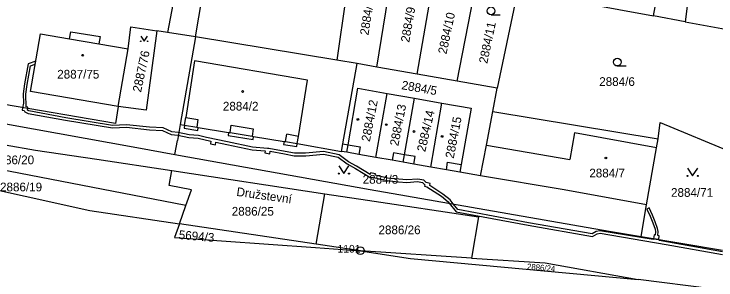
# Model space of a CAD drawing. Extents: x -644096 to -634268, y -1141430 to -1133463.
# Drawn here: x -639810.6 to -639673.5, y -1138389.6 to -1138337.7 of the extents above; entities that cross this region are included whole.
import ezdxf

# ---------------------------------------------------------------- set-up
doc = ezdxf.new("R2010")
doc.units = 0
for name, color, linetype in [('_CIVIL_CONSTRUCTION', 7, 'Continuous'), ('B_Hranice _3D', 7, 'Continuous'), ('M_Svah_Nasyp', 7, 'Continuous'), ('M_Svah_Zarez', 7, 'Continuous'), ('spodek_zarez', 7, 'Continuous'), ('svrsek_osa_sjezdy', 7, 'Continuous'), ('svrsek_osa_terminal_VRT', 7, 'Continuous'), ('svrsek_osa_VRT', 7, 'Continuous'), ('svrsek_popisy_VRT', 7, 'Continuous'), ('terminal_VRT', 7, 'Continuous')]:
    doc.layers.add(name, color=color, linetype=linetype)

msp = doc.modelspace()

# ---------------------------------------------------------------- linework, layer by layer
at = {"layer": '_CIVIL_CONSTRUCTION'}
for radius in [0.75, 0.03]:
    msp.add_circle((-639742.97, -1138383.86), radius, dxfattribs=at)
at = {"layer": 'B_Hranice _3D'}
for points in [[(-639807.86, -1138347.42), (-639808.54, -1138351.32), (-639808.81, -1138353.28), (-639808.76, -1138355.05), (-639808.93, -1138355.95), (-639809.02, -1138356.41), (-639808.64, -1138356.48), (-639808.5, -1138356.73), (-639807.87, -1138357.07), (-639800.54, -1138358.4), (-639791.39, -1138359.91), (-639788.63, -1138359.77), (-639784.16, -1138360.27), (-639781.6, -1138360.38), (-639779.94, -1138361.19), (-639778.6, -1138361.29), (-639776.5, -1138361.76), (-639774.67, -1138361.88), (-639772.15, -1138362.5), (-639772.25, -1138363), (-639771.26, -1138363.19), (-639771.17, -1138362.67), (-639769.05, -1138363.11), (-639764.11, -1138364.15), (-639761.57, -1138364.4), (-639761.64, -1138364.75), (-639760.65, -1138364.94), (-639760.56, -1138364.45), (-639757.77, -1138364.99), (-639755.88, -1138365.36), (-639753.64, -1138365.34), (-639750.19, -1138365), (-639747.31, -1138365.63), (-639745.57, -1138366.93), (-639743.95, -1138367.8), (-639740.92, -1138369.65), (-639740.65, -1138369.53), (-639737.72, -1138370.18), (-639735.5, -1138370.41), (-639733.89, -1138370.55), (-639731.79, -1138370.38), (-639730.83, -1138370.57), (-639730.39, -1138371.01), (-639730.44, -1138371.28), (-639730, -1138371.37), (-639727.15, -1138373.25), (-639725.82, -1138374.32), (-639725.6, -1138374.59), (-639724.24, -1138376.31), (-639710.2, -1138378.91), (-639697.64, -1138381.09), (-639696.73, -1138380.59), (-639696.16, -1138380.46), (-639683.28, -1138382.63), (-639672.27, -1138384.61)], [(-639672.23, -1138384.11), (-639684.6, -1138381.88), (-639684.71, -1138381.69), (-639685.71, -1138381.53), (-639685.76, -1138381.71), (-639696.18, -1138379.96), (-639696.91, -1138380.11), (-639697.72, -1138380.57), (-639710.12, -1138378.41), (-639723.96, -1138375.85), (-639724.86, -1138374.72), (-639725.46, -1138373.96), (-639726.85, -1138372.85), (-639729.4, -1138371.16), (-639729.32, -1138370.73), (-639730.1, -1138370.58), (-639730.59, -1138370.11), (-639731.77, -1138369.88), (-639733.89, -1138370.05), (-639735.46, -1138369.91), (-639737.64, -1138369.68), (-639740.09, -1138369.14), (-639740.04, -1138368.84), (-639741.02, -1138368.66), (-639741.08, -1138368.97), (-639743.71, -1138367.36), (-639745.31, -1138366.51), (-639747.09, -1138365.17), (-639750.17, -1138364.5), (-639753.66, -1138364.84), (-639755.84, -1138364.86), (-639757.67, -1138364.49), (-639760.86, -1138363.89), (-639761.09, -1138363.95), (-639764.03, -1138363.65), (-639768.95, -1138362.63), (-639773.04, -1138361.76), (-639774.59, -1138361.38), (-639776.42, -1138361.26), (-639778.52, -1138360.79), (-639779.8, -1138360.69), (-639781.48, -1138359.88), (-639784.12, -1138359.77), (-639788.61, -1138359.27), (-639791.37, -1138359.41), (-639800.46, -1138357.9), (-639807.71, -1138356.59), (-639808, -1138356.43), (-639807.94, -1138356.12), (-639807.9, -1138355.86), (-639808.24, -1138355.8), (-639808.31, -1138353.3), (-639808.04, -1138351.4), (-639807.42, -1138347.8), (-639806.46, -1138347.46), (-639806.37, -1138346.9), (-639807.86, -1138347.42)]]:
    msp.add_lwpolyline(points, dxfattribs=at)
msp.add_lwpolyline([(-639687.05, -1138375.73), (-639686.4, -1138377.14), (-639685.83, -1138378.4), (-639685.4, -1138379.66), (-639685.34, -1138380.16), (-639685.39, -1138380.84), (-639685.59, -1138380.8), (-639685.71, -1138381.53), (-639684.71, -1138381.69), (-639684.59, -1138380.98), (-639684.9, -1138380.92), (-639684.84, -1138380.14), (-639684.92, -1138379.54), (-639685.37, -1138378.22), (-639685.94, -1138376.94), (-639686.6, -1138375.52)], close=True, dxfattribs=at)
at = {"layer": 'M_Svah_Nasyp'}
for p, q in [((-639799.76, -1138342.5), (-639794.02, -1138343.48)), ((-639775.36, -1138346.82), (-639777.06, -1138357.89)), ((-639753.27, -1138350.55), (-639775.36, -1138346.82)), ((-639755.06, -1138361.59), (-639753.27, -1138350.55)), ((-639777.29, -1138359.37), (-639777.06, -1138357.89)), ((-639777.06, -1138357.89), (-639774.69, -1138358.29)), ((-639774.69, -1138358.29), (-639774.93, -1138359.75)), ((-639778.17, -1138359.23), (-639778.71, -1138362.36)), ((-639777.29, -1138359.37), (-639777.38, -1138359.96)), ((-639777.38, -1138359.96), (-639774.73, -1138360.39)), ((-639774.73, -1138360.39), (-639774.64, -1138359.8)), ((-639768.4, -1138360.82), (-639768.17, -1138359.39)), ((-639768.17, -1138359.39), (-639763.89, -1138360.1)), ((-639768.69, -1138360.77), (-639768.79, -1138361.36)), ((-639763.89, -1138360.1), (-639764.12, -1138361.52)), ((-639757.59, -1138362.58), (-639757.35, -1138361.11)), ((-639755.06, -1138361.59), (-639757.35, -1138361.11)), ((-639701.14, -1138360.88), (-639702.04, -1138366.05)), ((-639685.13, -1138363.78), (-639701.14, -1138360.88)), ((-639779.2, -1138365.06), (-639778.71, -1138362.36)), ((-639768.79, -1138361.36), (-639763.92, -1138362.16)), ((-639763.92, -1138362.16), (-639763.83, -1138361.57)), ((-639757.88, -1138362.54), (-639757.98, -1138363.12)), ((-639755.28, -1138362.96), (-639755.06, -1138361.59)), ((-639757.98, -1138363.12), (-639755.37, -1138363.55)), ((-639755.37, -1138363.55), (-639755.28, -1138362.96)), ((-639746.37, -1138363.02), (-639745.38, -1138363.19)), ((-639745.38, -1138363.19), (-639743.03, -1138363.6)), ((-639743.03, -1138363.6), (-639743.29, -1138365.07)), ((-639718.36, -1138363.29), (-639702.04, -1138366.05)), ((-639736.53, -1138364.75), (-639736.79, -1138366.21)), ((-639734.34, -1138365.13), (-639736.53, -1138364.75)), ((-639732.28, -1138365.49), (-639734.34, -1138365.13)), ((-639732.54, -1138366.96), (-639732.28, -1138365.49)), ((-639726.18, -1138368.07), (-639725.93, -1138366.61)), ((-639725.93, -1138366.61), (-639723.29, -1138367.07))]:
    msp.add_line(p, q, dxfattribs=at)
at = {"layer": 'M_Svah_Zarez'}
for centre in [(-639797.2, -1138345.72), (-639765.96, -1138352.8), (-639743.44, -1138358.24), (-639737.9, -1138359.26), (-639732.49, -1138360.59), (-639727.01, -1138361.55), (-639695.01, -1138365.77)]:
    msp.add_circle(centre, 0.175, dxfattribs=at)
at = {"layer": 'spodek_zarez'}
msp.add_circle((-638683.07, -1137056.85), 1378.08, dxfattribs=at)
at = {"layer": 'svrsek_osa_sjezdy'}
for p, q in [((-639717.45, -1138337.8), (-639715.7, -1138337.8)), ((-639692.79, -1138347.81), (-639691.04, -1138347.81))]:
    msp.add_line(p, q, dxfattribs=at)
for points in [[(-639785.86, -1138341.98), (-639785.19, -1138342.99), (-639784.52, -1138341.98)], [(-639747.19, -1138367.31), (-639746.19, -1138368.81), (-639745.19, -1138367.31)], [(-639679.08, -1138367.77), (-639678.08, -1138369.27), (-639677.08, -1138367.77)]]:
    msp.add_lwpolyline(points, dxfattribs=at)
for centre, radius in [((-639717.45, -1138337.05), 0.75), ((-639785.86, -1138342.99), 0.067), ((-639784.52, -1138342.99), 0.067), ((-639692.79, -1138347.06), 0.75), ((-639747.19, -1138368.81), 0.1), ((-639745.19, -1138368.81), 0.1), ((-639679.08, -1138369.27), 0.1), ((-639677.08, -1138369.27), 0.1)]:
    msp.add_circle(centre, radius, dxfattribs=at)
at = {"layer": 'svrsek_osa_terminal_VRT'}
msp.add_arc((-642050.26, -1145189.6), 8802.25, 41.413152, 75.317049, dxfattribs=at)
at = {"layer": 'terminal_VRT'}
for p, q in [((-639777.04, -1138322.1), (-639780.63, -1138341.27)), ((-639775.19, -1138342.1), (-639771.85, -1138322.93)), ((-639744.81, -1138327.56), (-639747.56, -1138346.66)), ((-639739.73, -1138348.03), (-639736.67, -1138328.95)), ((-639731.9, -1138349.41), (-639728.53, -1138330.35)), ((-639724.07, -1138350.78), (-639720.39, -1138331.74)), ((-639712.25, -1138333.13), (-639716.25, -1138352.15)), ((-639712.25, -1138333.13), (-639685.7, -1138338.03)), ((-639679.55, -1138339.17), (-639685.7, -1138338.03)), ((-639679.55, -1138339.17), (-639667.01, -1138341.48)), ((-639788.32, -1138344.45), (-639787.78, -1138340.19)), ((-639787.78, -1138340.19), (-639782.74, -1138340.95)), ((-639780.63, -1138341.27), (-639782.74, -1138340.95)), ((-639775.19, -1138342.1), (-639780.63, -1138341.27)), ((-639747.56, -1138346.66), (-639775.19, -1138342.1)), ((-639790.25, -1138355.75), (-639788.32, -1138344.45)), ((-639743.62, -1138347.35), (-639747.56, -1138346.66)), ((-639739.73, -1138348.03), (-639743.62, -1138347.35)), ((-639731.9, -1138349.41), (-639739.73, -1138348.03)), ((-639724.07, -1138350.78), (-639731.9, -1138349.41)), ((-639716.25, -1138352.15), (-639724.07, -1138350.78)), ((-639717.11, -1138356.69), (-639716.25, -1138352.15)), ((-639739.96, -1138365.65), (-639737.76, -1138353.17)), ((-639737.76, -1138353.17), (-639732.4, -1138354.11)), ((-639732.4, -1138354.11), (-639727.03, -1138355.05)), ((-639729.23, -1138367.54), (-639727.03, -1138355.05)), ((-639717.11, -1138356.69), (-639684.82, -1138362)), ((-639745.64, -1138364.65), (-639746.63, -1138364.48)), ((-639779.77, -1138368.2), (-639749.88, -1138372.75)), ((-639719.49, -1138369.25), (-639723.54, -1138368.54)), ((-639751.6, -1138382.58), (-639749.88, -1138372.75)), ((-639688.16, -1138381.12), (-639687.07, -1138374.9)), ((-639778.31, -1138378.6), (-639777.04, -1138375.06)), ((-639751.6, -1138382.58), (-639778.31, -1138378.6)), ((-639688.16, -1138381.12), (-639672.22, -1138383.77)), ((-639742.97, -1138383.86), (-639751.6, -1138382.58)), ((-639721.25, -1138385.31), (-639742.97, -1138383.86))]:
    msp.add_line(p, q, dxfattribs=at)
for points in [[(-639685.7, -1138338.03), (-639684.85, -1138333.42), (-639678.96, -1138334.49), (-639679.55, -1138339.17)], [(-639790.25, -1138355.75), (-639807.36, -1138352.79), (-639805.46, -1138341.53), (-639799.76, -1138342.5), (-639799.52, -1138341.12), (-639793.79, -1138342.09), (-639794.02, -1138343.48), (-639788.32, -1138344.45)], [(-639782.74, -1138340.95), (-639784.78, -1138356.42), (-639790.25, -1138355.75)], [(-639775.19, -1138342.1), (-639778.17, -1138359.23), (-639777.29, -1138359.37), (-639774.93, -1138359.75), (-639774.64, -1138359.8), (-639768.69, -1138360.77), (-639768.4, -1138360.82), (-639764.12, -1138361.52), (-639763.83, -1138361.57), (-639757.88, -1138362.54), (-639757.59, -1138362.58), (-639755.28, -1138362.96), (-639746.63, -1138364.48)], [(-639746.63, -1138364.48), (-639746.37, -1138363.02), (-639743.62, -1138347.35)], [(-639745.64, -1138364.65), (-639745.38, -1138363.19), (-639743.45, -1138352.17), (-639737.76, -1138353.17)], [(-639734.6, -1138366.59), (-639734.34, -1138365.13), (-639732.4, -1138354.11)], [(-639790.25, -1138355.75), (-639790.81, -1138359.06), (-639812.88, -1138355.27)], [(-639812.88, -1138355.27), (-639812.21, -1138359.13), (-639786.62, -1138363.75), (-639779.2, -1138365.06), (-639741.05, -1138371.9), (-639694.41, -1138380.03), (-639688.16, -1138381.12)], [(-639727.03, -1138355.05), (-639721.35, -1138356.05), (-639723.29, -1138367.07), (-639723.54, -1138368.54)], [(-639719.49, -1138369.25), (-639718.36, -1138363.29), (-639717.11, -1138356.69)], [(-639684.82, -1138362), (-639684.41, -1138358.86), (-639670.27, -1138364.7)], [(-639777.04, -1138375.06), (-639846.36, -1138361.61), (-639861.4, -1138361.33)], [(-639861.4, -1138361.33), (-639846.98, -1138364.71), (-639795.77, -1138376), (-639778.31, -1138378.6)], [(-639818.3, -1138362.13), (-639806.44, -1138364.22), (-639794.41, -1138365.97), (-639779.77, -1138368.2)], [(-639687.07, -1138374.9), (-639685.13, -1138363.78), (-639684.82, -1138362)], [(-639739.96, -1138365.65), (-639743.29, -1138365.07), (-639745.64, -1138364.65)], [(-639734.6, -1138366.59), (-639736.79, -1138366.21), (-639739.96, -1138365.65)], [(-639729.23, -1138367.54), (-639732.54, -1138366.96), (-639734.6, -1138366.59)], [(-639723.54, -1138368.54), (-639726.18, -1138368.07), (-639729.23, -1138367.54)], [(-639777.04, -1138375.06), (-639775.94, -1138371.99), (-639780.31, -1138371.12), (-639779.77, -1138368.2)], [(-639687.07, -1138374.9), (-639703.14, -1138371.96), (-639719.49, -1138369.25)], [(-639749.88, -1138372.75), (-639741.59, -1138374.01), (-639719.88, -1138377.28), (-639721.25, -1138385.31)], [(-639778.31, -1138378.6), (-639779.29, -1138381.32), (-639751.71, -1138383.22), (-639742.97, -1138383.86)], [(-639742.97, -1138383.86), (-639733.15, -1138385.38), (-639688.73, -1138389.47)], [(-639721.25, -1138385.31), (-639706.88, -1138386.26), (-639688.73, -1138389.47)], [(-639559.93, -1138435.84), (-639562.28, -1138434.39), (-639571.44, -1138428.74), (-639584.3, -1138422.73), (-639594.37, -1138418.88), (-639596.29, -1138418.15), (-639642.72, -1138400.42), (-639649.04, -1138398.6), (-639674.36, -1138391.31), (-639688.73, -1138389.47)]]:
    msp.add_lwpolyline(points, dxfattribs=at)

# ---------------------------------------------------------------- texts
at = {"layer": '_CIVIL_CONSTRUCTION'}
msp.add_text('1101', height=1.5, dxfattribs=at).set_placement((-639747.42, -1138384.24))
at = {"layer": 'svrsek_osa_VRT'}
for s, height, rotation, p in [('2884/8', 1.7, 81, (-639741.4, -1138341.88)), ('2884/9', 1.7, 80, (-639733.43, -1138343.3)), ('2884/10', 1.7, 78, (-639726.17, -1138345.6)), ('2884/11', 1.7, 78, (-639718.2, -1138347.45)), ('2887/76', 1.7, 78, (-639785.81, -1138353.05)), ('2884/5', 1.7, 350, (-639735.02, -1138352.32)), ('2884/12', 1.7, 79, (-639741.12, -1138362.68)), ('2884/13', 1.7, 79, (-639735.57, -1138363.53)), ('2884/14', 1.7, 77, (-639730.31, -1138364.69)), ('2884/15', 1.7, 79, (-639724.75, -1138365.95)), ('5694/3', 1.7, 355, (-639778.49, -1138381.56)), ('2886/24', 1.14, 355, (-639710.46, -1138387.5))]:
    msp.add_text(s, height=height, rotation=rotation, dxfattribs=at).set_placement(p)
for s, p in [('2887/75', (-639802.17, -1138350.27)), ('2884/6', (-639696.32, -1138351.71)), ('2884/2', (-639769.82, -1138356.51)), ('2886/20', (-639814.9, -1138366.99)), ('2884/7', (-639698.26, -1138369.56)), ('2884/3', (-639742.52, -1138370.79)), ('2886/19', (-639813.34, -1138372.28)), ('2884/71', (-639682.3, -1138373.35)), ('2886/25', (-639768.09, -1138377.02)), ('2886/26', (-639739.43, -1138380.65))]:
    msp.add_text(s, height=1.7, dxfattribs=at).set_placement(p)
at = {"layer": 'svrsek_popisy_VRT'}
msp.add_text('Družstevní', height=1.7, rotation=352, dxfattribs=at).set_placement((-639767.24, -1138373.15))

doc.saveas('drawing.dxf')
